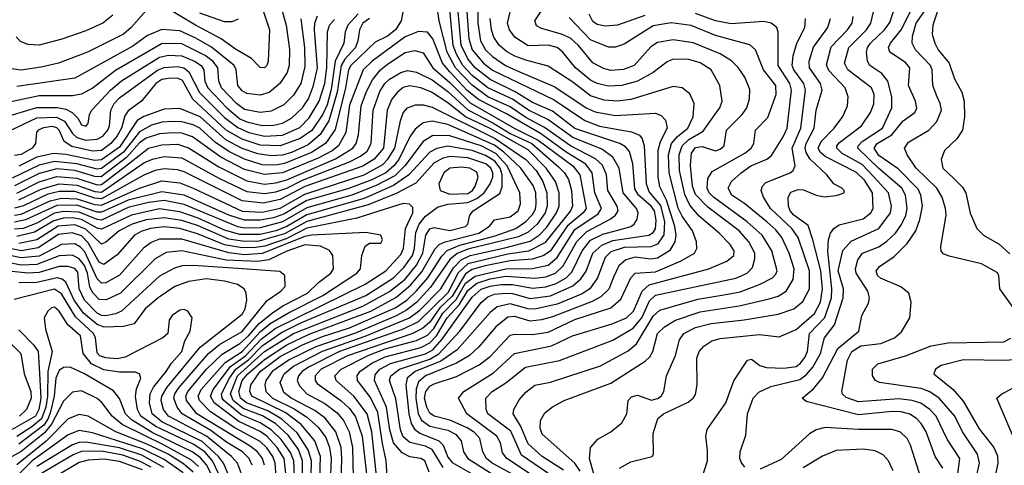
# Model space of a CAD drawing. Extents: x 997028 to 1115134, y 536408 to 618974.
# Tile 257 of 473: x 1047679 to 1052088, y 578335 to 580330. Entities that reach past the tile are written whole.
import ezdxf

# ---------------------------------------------------------------- set-up
doc = ezdxf.new("R2010")
doc.units = 0

msp = doc.modelspace()

# ---------------------------------------------------------------- linework, layer by layer
at = {"layer": '0CON10XD'}
for points in [[(1049511.5, 578305), (1049492.5, 578355), (1049475, 578365.2), (1049425, 578373.3), (1049390.6, 578390.6), (1049352.8, 578435), (1049335.9, 578494.1), (1049321.5, 578595), (1049267.2, 578715), (1049270.2, 578739.8), (1049291.3, 578765), (1049339.3, 578790.7), (1049495, 578833.6), (1049528.3, 578851.7), (1049570.8, 578899.2), (1049705, 579088.3), (1049745, 579123), (1049785, 579136.8), (1049835, 579143.8), (1049885, 579144.7), (1049975, 579127.6), (1050035, 579134.7), (1050080.8, 579149.2), (1050125.2, 579174.8), (1050150.8, 579199.2), (1050196.9, 579295), (1050235, 579342.3), (1050289.6, 579370.4), (1050372.8, 579392.8), (1050415, 579404.4), (1050430.4, 579415), (1050442.8, 579437.2), (1050448, 579465), (1050440.6, 579485), (1050380.5, 579555), (1050363.2, 579665), (1050334.7, 579714.7), (1050285, 579750.4), (1050155, 579802.7), (1050042.9, 579882.9), (1049956.6, 579925), (1049885, 579973.5), (1049775.2, 580025), (1049705, 580080.1), (1049662.3, 580125), (1049634.4, 580175), (1049620.2, 580215), (1049595, 580476)], [(1049729.2, 580465), (1049730.6, 580315), (1049742.6, 580235), (1049764.2, 580195), (1049795, 580165.5), (1049854.2, 580125), (1049903.1, 580103.1), (1050075, 580030), (1050215.5, 579935.5), (1050255, 579917), (1050345, 579900.6), (1050525, 579911.1), (1050551.1, 579901.1), (1050570.9, 579880.9), (1050577.5, 579845), (1050546.3, 579783.7), (1050536.1, 579745), (1050535.9, 579625), (1050543.2, 579583.2), (1050573.4, 579523.4), (1050611, 579405), (1050616.9, 579365), (1050612.8, 579335), (1050587.7, 579295), (1050535, 579262.5), (1050505, 579257.7), (1050435, 579266.9), (1050392.3, 579255), (1050361.8, 579228.2), (1050337.1, 579177.1)], [(1048757, 580405), (1048797, 580285), (1048790.8, 580145), (1048785, 580124.4), (1048775, 580114.6), (1048755, 580115.5), (1048716.8, 580156.8), (1048645, 580198.3)], [(1049323.9, 578285), (1049319.8, 578355), (1049302.6, 578432.6), (1049281.5, 578571.5), (1049248.9, 578638.9), (1049191.9, 578715), (1049189.3, 578735), (1049201.6, 578755), (1049255, 578791.9), (1049315, 578821.2), (1049475, 578862.3), (1049515, 578883), (1049545.3, 578914.7), (1049592.1, 578995), (1049646, 579054), (1049685, 579117.8), (1049725, 579150.2), (1049785, 579169.1), (1049855, 579181.2), (1049985, 579172.5), (1050035, 579178.3), (1050078.3, 579195), (1050112.1, 579227.9), (1050173.1, 579336.9), (1050217.9, 579382.1), (1050323.1, 579436.9), (1050346.2, 579455), (1050358.5, 579475), (1050353.7, 579495), (1050312, 579565), (1050306.1, 579636.1), (1050288.2, 579678.2), (1050257, 579707), (1050145, 579765.5), (1050028, 579848), (1049945, 579892.6), (1049875, 579939.5), (1049775, 579985.3), (1049705, 580036.4), (1049630.1, 580115), (1049592.7, 580185), (1049556.8, 580325), (1049545, 580406.7)], [(1051805, 580421.1), (1051766.8, 580305), (1051764.2, 580265), (1051775.8, 580225), (1051791.9, 580195), (1051840.2, 580135), (1051865.2, 580065.2), (1051896.8, 580005), (1051907.1, 579965), (1051909.4, 579895), (1051900.4, 579835), (1051875, 579796.7), (1051819.4, 579745), (1051805.5, 579704.5), (1051812.7, 579665), (1051859.9, 579619.9), (1051899.8, 579579.8), (1051914.7, 579555), (1051934.4, 579464.4), (1051965, 579394.5), (1051995, 579365.4), (1052064.8, 579324.8), (1052111.9, 579281.9)], [(1048645, 580198.3), (1048580, 580245), (1048465.1, 580305.1), (1048325, 580389.7), (1048295, 580395.4), (1048245, 580371.5), (1048177.9, 580295), (1048142.8, 580265), (1047982.5, 580185), (1047852.9, 580135), (1047775, 580116.9), (1047685, 580104), (1047612.9, 580115)], [(1049400.4, 580395), (1049387.2, 580325), (1049361.5, 580285), (1049325, 580256.7), (1049270.3, 580229.7), (1049160.8, 580125), (1049151.2, 580105), (1049137.6, 580025), (1049091.2, 579838.8), (1049047.8, 579775), (1048984.8, 579735.2), (1048865, 579686.1), (1048825, 579679.3), (1048765, 579680.8), (1048685, 579705.5), (1048615, 579739.8), (1048555, 579780.7), (1048485, 579844), (1048455, 579858.8), (1048405, 579872.6), (1048365, 579874.9), (1048315, 579870.6), (1048268.2, 579858.2), (1048215, 579828.3), (1048142.9, 579737.1), (1048045, 579663.8), (1048025, 579660.5), (1047935, 579685.1), (1047835, 579694.8), (1047765, 579678.6), (1047645, 579620.2)], [(1049194.1, 580355.9), (1049148.2, 580305), (1049136.2, 580275), (1049129.5, 580225), (1049091.1, 580145), (1049072.7, 580017.3), (1049055, 579948.4), (1049036.6, 579906.6), (1048986, 579834), (1048935, 579797.7), (1048845, 579764.7), (1048755, 579768.6), (1048675, 579794.9), (1048603.6, 579835), (1048454.5, 579974.5), (1048407.6, 580057.6), (1048385, 580067.8), (1048345, 580067.2), (1048315, 580061.5), (1048287.8, 580045), (1048224.2, 579965.8), (1048165, 579922.6), (1048149.7, 579900.3), (1048133.7, 579845), (1048115, 579810.4), (1048086.2, 579775), (1048045, 579744.5), (1048005, 579741.8), (1047911.6, 579761.6), (1047878, 579785), (1047855.5, 579835), (1047845, 579845.8), (1047825, 579851.3), (1047784.4, 579845.6), (1047760.8, 579835), (1047753.5, 579825), (1047750, 579775), (1047734.3, 579755), (1047685, 579726), (1047655, 579721.3)], [(1048849.6, 580385), (1048871.6, 580305), (1048886.6, 580196.6), (1048885.9, 580125), (1048876.2, 580093.8), (1048843.5, 580045), (1048795, 580004.7), (1048755, 579992.4), (1048695, 580000.2), (1048675, 580011.6), (1048655.7, 580035), (1048647.8, 580105), (1048638.4, 580125), (1048537.7, 580207.7), (1048467.3, 580247.3), (1048395, 580280), (1048315, 580285.6), (1048251.3, 580258.7), (1048185, 580211.5), (1047925, 580067.7), (1047665, 580030.5)], [(1048657.1, 580332.9), (1048628.9, 580321.1), (1048595, 580320.6), (1048485, 580359.8)], [(1050215, 579203.5), (1050244.6, 579285), (1050285, 579321.2), (1050335, 579340.9), (1050495, 579365.8), (1050515, 579377), (1050525.6, 579394.4), (1050528.2, 579431.8), (1050520.9, 579475), (1050506.6, 579495), (1050449.1, 579545), (1050433.2, 579573.2), (1050424.8, 579685), (1050409.7, 579739.7), (1050391.3, 579761.3), (1050365.4, 579775), (1050165, 579843.6), (1050065, 579919.9), (1049975, 579959.9), (1049897.1, 580007.1), (1049785, 580062.6), (1049717.6, 580115), (1049684.8, 580154.8), (1049655.5, 580215.5), (1049641.6, 580365)], [(1050087.1, 578215), (1049859.3, 578365), (1049841, 578391), (1049831.9, 578435), (1049815.7, 578465), (1049680.8, 578565), (1049643.2, 578635), (1049666.9, 578665), (1049800.8, 578749.2), (1049894.6, 578835.4), (1050060.3, 578869.7), (1050154.6, 578914.6), (1050331.9, 578968.1), (1050395.3, 578995), (1050426.6, 579025), (1050465.3, 579114.7), (1050497.6, 579142.4), (1050765, 579215.2), (1050845, 579248.8), (1050876.4, 579273.6), (1050877.6, 579295), (1050858.7, 579325), (1050810.3, 579375), (1050721, 579451), (1050679.3, 579499.3), (1050657.6, 579547.6), (1050633.7, 579655), (1050632, 579725), (1050644.3, 579765), (1050675, 579793.5), (1050739.3, 579830.7), (1050792.6, 579907.4), (1050813.4, 579935), (1050824, 579965), (1050813.3, 580035), (1050775.4, 580105), (1050725, 580136.9), (1050675, 580152), (1050605, 580153.5), (1050578.2, 580141.8), (1050515.7, 580094.3), (1050445, 580054.1), (1050375, 580035.5), (1050315, 580032.5), (1050264.6, 580044.6), (1050235, 580058.7), (1050167.5, 580115), (1050111.2, 580185), (1050085, 580204.8), (1050045, 580215.5), (1049955, 580212.9), (1049895, 580251.4), (1049871.4, 580285), (1049863.1, 580315), (1049874.2, 580365)], [(1049681.5, 580365), (1049689.9, 580245), (1049705.2, 580195.2), (1049755, 580136.1), (1049795, 580104.4), (1050071.1, 579971.1), (1050208.6, 579878.6), (1050275, 579853.2), (1050418.7, 579828.6), (1050453.2, 579813.2), (1050465.9, 579795.9), (1050475.5, 579765.5), (1050484.1, 579595), (1050497.3, 579557.3)], [(1050123.9, 578243.9), (1049925, 578381), (1049877.9, 578487.9), (1049774.8, 578565), (1049767.4, 578585), (1049765.9, 578635), (1049794, 578665), (1049855, 578703.8), (1049943.8, 578775), (1050095.2, 578804.8), (1050335.1, 578894.9), (1050425, 578949), (1050464.2, 578995.8), (1050499.4, 579070.6), (1050525, 579097.2), (1050885, 579172.5), (1050936.1, 579195), (1050959.3, 579220.7), (1050971, 579259), (1050971, 579285), (1050943.6, 579335), (1050899.6, 579385), (1050760.1, 579490.1), (1050705, 579547.5), (1050691.8, 579585), (1050682.5, 579677.5), (1050687.3, 579732.7), (1050705, 579757.4), (1050735, 579761.9), (1050795, 579742.9), (1050815, 579749.7), (1050832.5, 579765), (1050843.2, 579835), (1050913.6, 579905), (1050935.2, 579935), (1050946.8, 579975), (1050947.9, 580017.9), (1050925, 580072.7), (1050895.9, 580115.9), (1050866.1, 580146.1), (1050815, 580176.9), (1050695, 580226.3), (1050605, 580239.3), (1050535, 580227.7), (1050505, 580209.2), (1050430.4, 580125), (1050382.9, 580107.1), (1050325, 580103), (1050292.2, 580112.2), (1050245, 580136.4), (1050181.2, 580215), (1050145, 580247), (1050105, 580264.8), (1050015, 580290.3), (1049993.3, 580303.2), (1049985.4, 580325), (1050031.4, 580395)], [(1050188.9, 578308.9), (1050165, 578344.8), (1050017.7, 578475), (1050008.9, 578501.1), (1050010.8, 578535), (1050029.7, 578570.3), (1050065, 578597.3), (1050117.1, 578625), (1050325, 578702.4), (1050479, 578801), (1050499.7, 578820.3), (1050514.2, 578845), (1050535, 578925.4), (1050565.7, 578954.3), (1050615.6, 578984.4), (1050725, 579022.1), (1050900.9, 579049.1), (1051035, 579079.8), (1051075, 579092.6), (1051110.7, 579115), (1051142.6, 579167.4), (1051146.6, 579215), (1051123.8, 579285), (1051091.9, 579355), (1051065, 579389.4), (1051024.7, 579424.7), (1050926.2, 579506.2), (1050867.9, 579545), (1050850.8, 579575), (1050866.1, 579605), (1050909.3, 579645), (1050951.8, 579675), (1051024.2, 579705.8), (1051045, 579721.8), (1051097.7, 579805), (1051115.5, 579845), (1051133.9, 580015), (1051126.4, 580045), (1051074.8, 580125), (1051074.6, 580274.6), (1051068.5, 580295), (1051044.1, 580314.1), (1051011.3, 580321.3), (1050865, 580311.7), (1050795, 580325.5), (1050705, 580357.4)], [(1050478.3, 580348.3), (1050355, 580304.8), (1050300.4, 580300.4), (1050265, 580308.7), (1050245, 580321.5), (1050228.8, 580355)], [(1050908.8, 578348.8), (1050902.7, 578365), (1050904.6, 578395), (1050930.2, 578469.8), (1050936.9, 578565), (1050962.2, 578635), (1050988.1, 578661.9), (1051041.7, 578688.3), (1051171.3, 578718.7), (1051199.9, 578740.1), (1051229.7, 578775), (1051263.9, 578835), (1051282.1, 578905), (1051326.6, 578963.4), (1051366.5, 579085), (1051367.5, 579125), (1051343.5, 579205), (1051365, 579296.2), (1051401.2, 579338.8), (1051525, 579394.8), (1051578, 579465), (1051582.9, 579495), (1051568.8, 579555), (1051504, 579626), (1051451.7, 579681.7), (1051361.1, 579731.1), (1051337.6, 579755), (1051337.6, 579765), (1051349.6, 579780.4), (1051448.1, 579855), (1051488.7, 579915), (1051502.8, 579952.8), (1051504.1, 579995), (1051492.7, 580025), (1051387.1, 580105), (1051371.6, 580135), (1051391.2, 580205), (1051470, 580285), (1051490.4, 580315), (1051501.1, 580365)], [(1051812.4, 578322.4), (1051778.6, 578375), (1051736.9, 578485), (1051715, 578522.5), (1051694, 578545), (1051664.3, 578564.3), (1051626, 578575), (1051585, 578576.2), (1051435, 578561.2), (1051200.8, 578620.8), (1051182.5, 578635), (1051232.6, 578677.4), (1051272.7, 578727.3), (1051342.1, 578857.9), (1051436.4, 578935), (1051449.4, 579005), (1051478.9, 579061.1), (1051483.8, 579085), (1051476.6, 579115), (1051424.2, 579195), (1051421.7, 579215), (1051431.2, 579255), (1051451.8, 579285), (1051525, 579312.8), (1051561.7, 579338.3), (1051599.6, 579375), (1051627.3, 579412.7), (1051646.6, 579453.4), (1051653, 579485), (1051644.8, 579545), (1051628.9, 579575), (1051525, 579663.1), (1051432.3, 579755), (1051433, 579765), (1051451.5, 579785), (1051541.5, 579845), (1051583.4, 579935), (1051583.5, 579985), (1051566.4, 580055), (1051538.9, 580088.9), (1051484.6, 580125), (1051475.3, 580145), (1051470.7, 580185), (1051475.2, 580205), (1051488.5, 580225), (1051550.6, 580285), (1051575, 580316.9), (1051597.5, 580385)], [(1051878.5, 578285), (1051889, 578365), (1051832.2, 578452.2), (1051782.6, 578555), (1051753.8, 578585), (1051713.6, 578613.6), (1051675.1, 578625.1), (1051615, 578632), (1051435, 578619.4), (1051378.9, 578638.9), (1051363, 578653), (1051359.6, 578665), (1051386, 578805), (1051405.2, 578845), (1051445, 578870.3), (1051535, 578880.6), (1051596.2, 578905), (1051627.7, 578932.3), (1051664.4, 578995), (1051670, 579065), (1051659.4, 579105), (1051623.5, 579133.5), (1051533.2, 579173.2), (1051519.7, 579185), (1051514.2, 579205), (1051529.3, 579225), (1051595, 579269.1), (1051651.8, 579328.2), (1051691.7, 579385), (1051709.8, 579435), (1051720.8, 579495), (1051714.4, 579545), (1051702, 579572), (1051612.6, 579662.6), (1051525, 579722.3), (1051504.1, 579755), (1051517.6, 579775), (1051584.4, 579815), (1051635, 579876.5), (1051686.5, 579915), (1051696, 579934), (1051690, 579965), (1051657.8, 580035), (1051664.2, 580115), (1051645, 580138.9), (1051575.3, 580185), (1051568.8, 580205), (1051577.6, 580225), (1051625.5, 580284.5), (1051677, 580385)], [(1052138.4, 579025), (1052068.2, 579125), (1052063.3, 579185), (1052055, 579197.8), (1051985, 579237.3), (1051840.7, 579270.7), (1051815, 579281.2), (1051804.2, 579294.2), (1051802.9, 579315), (1051827.1, 579455), (1051824.7, 579485), (1051809.8, 579535), (1051785.8, 579575.8), (1051692.4, 579665), (1051653.2, 579725), (1051640.7, 579755), (1051658.7, 579781.4), (1051749.2, 579835), (1051785.2, 579874.8), (1051806.2, 579925), (1051800.5, 579955), (1051786.2, 579985), (1051767, 580035), (1051763.9, 580105), (1051757, 580125), (1051689.2, 580195), (1051674.8, 580225), (1051676.6, 580256.6), (1051693.3, 580315), (1051735.3, 580374.7)], [(1047585, 579886.4), (1047755, 579937.4), (1047847.3, 579937.3), (1047885, 579929.3), (1047914, 579915), (1047939.6, 579889.6), (1047955, 579859.4), (1047975, 579852.9), (1047985.5, 579865), (1047990.9, 579905), (1048001.2, 579925), (1048085, 580015.2), (1048133.8, 580056.2), (1048305, 580162.4), (1048345, 580171.5), (1048405, 580168.9), (1048461.6, 580145), (1048490.6, 580125), (1048502.5, 580105), (1048507.6, 580055), (1048520.3, 580025), (1048606.1, 579935), (1048665, 579886.8), (1048695, 579873.2), (1048765, 579855.7), (1048815, 579857.3), (1048855, 579866.6), (1048895, 579889.6), (1048945, 579935.2), (1048971.1, 579975), (1048994.9, 580035), (1049011.4, 580115), (1048998.4, 580285), (1049000.8, 580315), (1049012.7, 580347.3)], [(1047629.5, 579830.5), (1047755, 579890.2), (1047843.7, 579893.7), (1047879.1, 579875), (1047915, 579819.8), (1047935, 579802.8), (1047975, 579790.9), (1048025, 579794.5), (1048051, 579809), (1048073.3, 579835), (1048080.6, 579855), (1048087, 579925), (1048102.1, 579955), (1048125, 579980.2), (1048295, 580104.1), (1048325, 580116.4), (1048385, 580120.8), (1048413.9, 580113.9), (1048436.6, 580096.6), (1048484, 580004), (1048595, 579891.5), (1048655, 579846.9), (1048705, 579824.7), (1048775, 579807.9), (1048855, 579812.6), (1048932.8, 579847.2), (1048975, 579890.8), (1049019.7, 579965), (1049045, 580043.6), (1049054, 580115), (1049057.5, 580275), (1049065.7, 580305), (1049088.6, 580331.4)], [(1048095, 580349.6), (1048050.5, 580315), (1047975, 580280.8), (1047867.8, 580242.2), (1047765.4, 580215.4), (1047715, 580218.5), (1047681.8, 580231.8), (1047663.1, 580253.1)], [(1049245, 580335.5), (1049215, 580313.8), (1049199.5, 580285), (1049192.9, 580235), (1049182.2, 580205), (1049135, 580154), (1049117.9, 580125), (1049100.3, 580005), (1049063, 579877), (1049024.2, 579815.8), (1048969.9, 579769.9), (1048895, 579735.3), (1048855, 579723.7), (1048805, 579720.3), (1048745, 579728.9), (1048675, 579753.6), (1048602.3, 579792.3), (1048487.4, 579895), (1048395, 579932.5), (1048325, 579929.3), (1048235, 579897.3), (1048205, 579879), (1048125, 579758.9), (1048045, 579702.7), (1048015, 579700), (1047885, 579727.1), (1047829.5, 579730.5), (1047755, 579713.9), (1047675, 579673.5)], [(1048936.7, 580333.3), (1048954.2, 580205), (1048955, 580120), (1048936.7, 580045), (1048905, 579992.4), (1048861.6, 579948.4), (1048805, 579920.2), (1048755, 579913.9), (1048685, 579928.2), (1048649.3, 579955), (1048582.5, 580025), (1048570.5, 580055), (1048566.2, 580115), (1048545, 580142.2), (1048509.6, 580169.6)], [(1049945, 578262.6), (1049794.9, 578344.9), (1049769.2, 578365), (1049752, 578395), (1049738.4, 578455), (1049715, 578482.2), (1049682.8, 578502.8), (1049605, 578537.3), (1049535, 578554.8), (1049515, 578568.6), (1049501.2, 578595), (1049491.6, 578635), (1049497.8, 578665), (1049515, 578689), (1049535, 578700.5), (1049635, 578732.6), (1049735.8, 578784.2), (1049785, 578821.7), (1049875, 578917), (1049895, 578922), (1049975, 578920.5), (1050045, 578931.4), (1050165, 578987.3), (1050325, 579040.2), (1050371.1, 579078.9), (1050415, 579173.6), (1050435, 579194.7), (1050525, 579201.9), (1050640.1, 579249.9), (1050700, 579285), (1050710, 579305), (1050709.7, 579335), (1050691.1, 579385), (1050645, 579449.8), (1050626.9, 579486.9), (1050586.4, 579645), (1050583.4, 579725), (1050597.1, 579775), (1050623.4, 579806.6), (1050670.5, 579845), (1050694.2, 579895), (1050699.3, 579955), (1050678.7, 579998.7), (1050645, 580024.5), (1050605, 580031.1), (1050415, 579972.8), (1050355, 579964.8), (1050295, 579970.3), (1050235, 579988.8), (1050155, 580049.8), (1050045, 580121.3), (1049945, 580149.4), (1049895, 580167.2), (1049858.3, 580188.3), (1049826.2, 580216.2), (1049801.8, 580251.8), (1049791, 580285), (1049785.5, 580335)], [(1050113, 578313), (1050018.1, 578375), (1049955, 578431), (1049921.6, 578511.6), (1049888.2, 578565), (1049891.3, 578585), (1049915, 578628.5), (1049945, 578663.1), (1049985, 578693.2), (1050055, 578707.7), (1050279.4, 578780.6), (1050402.9, 578847.1), (1050440.6, 578879.4), (1050515, 579003), (1050545, 579029.6), (1050715, 579078.3), (1050832.2, 579097.8), (1050905, 579112.3), (1050994.6, 579145.4), (1051049.3, 579175), (1051065, 579190), (1051070.8, 579205), (1051047, 579295), (1051003, 579365), (1050935.6, 579425.6), (1050785.2, 579535), (1050765.6, 579555), (1050756.8, 579575), (1050760.3, 579619.7), (1050779.6, 579650.4), (1050925, 579731.7), (1050954.7, 579755), (1050965.3, 579775), (1050973.8, 579835), (1051028.1, 579891.9), (1051065.7, 579995), (1051063.7, 580035), (1051008.5, 580105), (1050973.2, 580195), (1050947.5, 580217.5), (1050892.9, 580232.9), (1050795, 580259), (1050685, 580304.2), (1050595, 580316.6), (1050515, 580302.4), (1050385, 580220.5), (1050345, 580207.3), (1050315, 580207.6), (1050235, 580239.6), (1050139.2, 580339.2)], [(1050365, 578322.9), (1050415, 578350.4), (1050510, 578375), (1050516.2, 578385), (1050515, 578477.5), (1050536.5, 578545), (1050561.5, 578565), (1050671.7, 578618.3), (1050693.8, 578635), (1050705, 578652.5), (1050711.5, 578695), (1050711.2, 578815), (1050720.7, 578845), (1050741.6, 578868.4), (1050778.3, 578891.7), (1050815, 578903.2), (1050991.3, 578921.3), (1051079.7, 578910.3), (1051155, 578943.1), (1051237.3, 579015), (1051263.8, 579065), (1051273, 579125), (1051265.9, 579205), (1051229.5, 579345), (1051209.3, 579409.3), (1051145.7, 579455), (1051128.3, 579475), (1051120.4, 579495), (1051119.6, 579535), (1051131.7, 579558.3), (1051165, 579570.3), (1051188.3, 579568.2), (1051245, 579544.6), (1051282.4, 579537.6), (1051335, 579543.3), (1051370, 579555), (1051370, 579565), (1051360, 579575), (1051324.6, 579594.6), (1051292.7, 579635), (1051217.2, 579707.2), (1051200.4, 579735), (1051196.2, 579755), (1051200.7, 579775), (1051236.8, 579845), (1051245.7, 579925), (1051271.4, 580015), (1051263.9, 580045), (1051215.2, 580115), (1051213.9, 580145), (1051232.7, 580207.3), (1051297.9, 580295), (1051309.2, 580335)], [(1050735.6, 578285), (1050757.9, 578355), (1050758.9, 578401.1), (1050750.9, 578465), (1050756.9, 578495), (1050840.4, 578615), (1050876.9, 578713.1), (1050937.5, 578805), (1050955, 578810), (1050992.5, 578782.5), (1051022.6, 578772.6), (1051099.8, 578770.2), (1051155, 578777.7), (1051175, 578792.1), (1051195, 578817.9), (1051206.3, 578845), (1051215.2, 578925), (1051283.6, 578996.4), (1051313, 579085), (1051315.8, 579125), (1051297.6, 579292.4), (1051300.6, 579345), (1051309.5, 579375), (1051324.5, 579395.5), (1051348.1, 579411.9), (1051455, 579437.8), (1051489.2, 579465), (1051500.5, 579485), (1051496.9, 579555), (1051461.5, 579611.5), (1051425, 579646.4), (1051285, 579716.8), (1051264.1, 579735), (1051254.5, 579755), (1051266.7, 579785), (1051325.8, 579845), (1051364.1, 579895.9), (1051384.7, 579945), (1051388.1, 579985), (1051375.3, 580025), (1051302.4, 580102.4), (1051291.9, 580128.1), (1051312.2, 580207.8), (1051385.6, 580285), (1051406.1, 580315), (1051410.2, 580345)], [(1050923.1, 578986.9), (1051075, 579012), (1051145, 579035.2), (1051185, 579068), (1051214.8, 579125), (1051215.5, 579205), (1051164.1, 579355), (1051136.7, 579395), (1051039.8, 579485), (1051008.9, 579535), (1050998.2, 579565), (1051005.3, 579585), (1051019.6, 579600.4), (1051129.1, 579645), (1051142.3, 579655), (1051151.6, 579675), (1051137.7, 579755), (1051177, 579845), (1051196.8, 580015), (1051190.3, 580045), (1051145.5, 580105), (1051137.6, 580125), (1051141.8, 580168.2), (1051158.1, 580225), (1051195, 580295.7), (1051197.9, 580335)], [(1049278.3, 578275), (1049254.7, 578485), (1049235.1, 578565), (1049174.3, 578644.3), (1049095.3, 578715), (1049090, 578735), (1049117.6, 578765), (1049242.1, 578827.9), (1049315, 578856), (1049455.9, 578894.1), (1049505, 578918), (1049532.4, 578947.6), (1049574, 579016), (1049632.4, 579077.6), (1049675, 579149.7), (1049717.9, 579182.1), (1049855.1, 579215.1), (1049975, 579215.7), (1050045, 579231.2), (1050085, 579265.2), (1050165, 579390.4), (1050268.6, 579461.4), (1050284.5, 579485), (1050254.6, 579555), (1050241.5, 579645), (1050213, 579683), (1050125, 579736.9), (1050010.1, 579820.1), (1049858.2, 579908.2), (1049732.4, 579972.4), (1049683, 580013), (1049605, 580096.1), (1049572, 580135), (1049528.8, 580245), (1049505, 580274.2), (1049465, 580277.1), (1049405, 580252.9), (1049257.3, 580145), (1049216.3, 580105), (1049155, 579947.1), (1049138.9, 579825), (1049106.2, 579765), (1049077.2, 579742.8), (1049015, 579710.2), (1048855, 579644.5), (1048775, 579637), (1048685, 579659.9), (1048578.7, 579715), (1048452.2, 579805)], [(1048509.6, 580169.6), (1048405, 580221.5), (1048316.4, 580223.6), (1048107.1, 580102.9), (1048007.6, 580025), (1047955, 579995.9), (1047915, 579989), (1047765, 579989.6), (1047604.8, 579954.8)], [(1047665, 579553.8), (1047765, 579604.2), (1047845, 579628.1), (1047935, 579620.9), (1048025, 579590.5), (1048045, 579591.6), (1048145, 579669), (1048255, 579754.6), (1048315, 579770.3), (1048385, 579772.4), (1048435, 579756), (1048570.8, 579670.8), (1048695, 579608.5), (1048775, 579594.2), (1048825, 579599.5), (1048875, 579613.6), (1049092.9, 579707.1), (1049170, 579755), (1049184.8, 579775), (1049195.9, 579814.1), (1049207.4, 579945), (1049231.2, 580008.8), (1049259.1, 580060.9), (1049294.7, 580105.3), (1049325, 580130.5), (1049405, 580182.7), (1049447.8, 580192.2), (1049485, 580181.5), (1049529.2, 580115), (1049605, 580049.2), (1049695, 579958.2), (1049892.8, 579845), (1050000.6, 579790.6), (1050155.2, 579675), (1050187.4, 579635), (1050215.8, 579485), (1050201.7, 579465), (1050130, 579405), (1050055, 579295.2), (1050025, 579274.1), (1049975, 579257.3), (1049875, 579250.2), (1049762.4, 579227.6), (1049705, 579211.3), (1049675, 579192), (1049615, 579092.5), (1049560.4, 579039.6), (1049515, 578976.2), (1049482.7, 578947.3), (1049435, 578924), (1049147, 578825), (1049029, 578765), (1049002.1, 578735), (1049001.5, 578715), (1049011.2, 578701.2), (1049116, 578625), (1049155, 578588.7), (1049182.5, 578552.5), (1049212.2, 578465), (1049242.2, 578205)], [(1047675, 579523.4), (1047775, 579571.5), (1047855, 579594.7), (1047935, 579589.1), (1048015, 579560.5), (1048045, 579558), (1048235, 579689), (1048273.8, 579706.2), (1048325, 579718.2), (1048405, 579711.8), (1048570, 579620), (1048695, 579560.4), (1048775, 579551.4), (1048825, 579559.2), (1048875, 579576.1), (1048945, 579611), (1049156, 579694), (1049205, 579719), (1049235, 579742), (1049253, 579775), (1049261.1, 579925), (1049291.4, 580008.6), (1049314.1, 580045), (1049335, 580063.7), (1049385, 580094.2), (1049415, 580102.2), (1049455, 580095.5), (1049525, 580061.4), (1049595, 580009), (1049685, 579925.7), (1049797.9, 579867.9), (1049875, 579819.9), (1049971.1, 579775), (1050090.6, 579670.6), (1050118.4, 579645), (1050136.1, 579615), (1050149.9, 579565), (1050153.7, 579495), (1050145.1, 579475), (1050029.7, 579330.3), (1049956.7, 579293.3), (1049865, 579280.8), (1049685, 579236.7), (1049642.7, 579197.3), (1049595, 579107.3), (1049462.5, 578977.5), (1049395, 578944.6), (1049110.4, 578845), (1048971.5, 578775), (1048942.7, 578755), (1048926.7, 578735), (1048921.7, 578715), (1048931, 578691), (1048964.7, 578655), (1049045, 578611.5), (1049099.6, 578569.6), (1049128.8, 578535), (1049154.3, 578484.3), (1049169, 578415), (1049173.9, 578215)], [(1049116.4, 578205), (1049121.7, 578365), (1049117.8, 578415), (1049094.7, 578484.7), (1049046.2, 578546.2), (1049000.6, 578580.6), (1048894.3, 578635), (1048861.1, 578661.1), (1048845.5, 578705), (1048862.8, 578745), (1048905, 578778.2), (1049034.7, 578845.3), (1049225, 578913), (1049423.8, 578995), (1049470.4, 579029.6), (1049564.6, 579125), (1049621.1, 579218.9), (1049655.9, 579255), (1049695.3, 579274.7), (1049851.2, 579308.8), (1049965, 579338.4), (1050004.9, 579365.1), (1050039.1, 579400.9), (1050083, 579465), (1050094.9, 579495), (1050094.3, 579555), (1050077.3, 579605), (1050036, 579665), (1049955, 579746.7), (1049785, 579842.7), (1049675.4, 579895.4), (1049595, 579957.9), (1049522.5, 580005), (1049475, 580025.5), (1049425, 580034.4), (1049395, 580026.1), (1049370.2, 580005), (1049345, 579973.9), (1049323.5, 579925), (1049307.1, 579755), (1049265.2, 579705), (1049215.7, 579674.3), (1048955, 579582.5), (1048845, 579525.3), (1048768.6, 579508.6), (1048675, 579518.3), (1048415, 579649.4), (1048385, 579658), (1048325, 579662.2), (1048285, 579654.3), (1048235, 579634.3), (1048045, 579528.4), (1048015, 579530.9), (1047925, 579560.1), (1047855, 579561.5), (1047805, 579548.3), (1047695, 579497.3), (1047655, 579486.9)], [(1047655, 579454.9), (1047685, 579460), (1047815, 579519.4), (1047865, 579531.6), (1047935, 579528.7), (1048015, 579502.3), (1048045, 579499.3), (1048215, 579575.8), (1048315, 579608), (1048395, 579599.7), (1048455.6, 579575.6), (1048675, 579472.2), (1048765, 579467.9), (1048845, 579486.4), (1048955, 579549.4), (1049221.2, 579635), (1049305, 579681.8), (1049327.7, 579705), (1049357.7, 579755), (1049383.2, 579876.8), (1049396.4, 579913.6), (1049415, 579935.9), (1049450.5, 579949.5), (1049485, 579949.4), (1049525, 579939), (1049807.9, 579797.9), (1049945, 579704.3), (1049990.5, 579655), (1050021.8, 579605), (1050039.4, 579555), (1050040.1, 579495), (1050031.1, 579465), (1049995.7, 579415), (1049955, 579378.3), (1049911.9, 579358.1), (1049685, 579302), (1049637.3, 579282.7), (1049604.3, 579255.7), (1049518.1, 579131.9), (1049455, 579064.6), (1049411.1, 579028.9), (1049365, 579003.5), (1049182.8, 578927.2), (1049005, 578865.8), (1048885, 578806.7), (1048808.5, 578755), (1048780.8, 578715), (1048776.5, 578695), (1048781, 578665), (1048811.3, 578635), (1048907.9, 578587.9), (1048962.4, 578552.4), (1049015.1, 578505.1), (1049048.8, 578458.8), (1049065.6, 578415), (1049073.7, 578365), (1049064.2, 578145)], [(1049023, 578275), (1049026.2, 578375), (1048999.6, 578445), (1048938.4, 578518.4), (1048870.4, 578570.4), (1048718.7, 578645), (1048709.5, 578665), (1048714, 578695), (1048755.1, 578755), (1048845, 578821.7), (1048945, 578874.4), (1049035, 578911.2), (1049155, 578949.8), (1049359.5, 579040.5), (1049412.2, 579075), (1049455, 579116.2), (1049505.8, 579175), (1049568.4, 579271.6), (1049592.8, 579297.2), (1049649.3, 579320.7), (1049808.2, 579361.8), (1049899.6, 579395), (1049945, 579426.8), (1049975, 579457.9), (1049988.1, 579481.9), (1049991.7, 579505), (1049990, 579555), (1049977.6, 579587.6), (1049922.9, 579665), (1049846.9, 579736.9), (1049805, 579768.1), (1049595, 579860.5), (1049525, 579876.1), (1049485, 579867.8), (1049450.1, 579839.9), (1049426.2, 579805), (1049375.8, 579704.2), (1049353.8, 579675), (1049318.1, 579645), (1049255, 579613.1), (1049147.7, 579572.3), (1048965, 579520.1), (1048911.3, 579488.7), (1048865, 579460.9), (1048815, 579443), (1048755, 579432), (1048685, 579432.2), (1048614.8, 579455), (1048415.2, 579544.8), (1048315, 579559.1), (1048165, 579521.6), (1048045, 579468.1), (1048025, 579469), (1047935, 579499.3), (1047845, 579497.9), (1047705, 579433.4), (1047655, 579423.2)], [(1048452.2, 579805), (1048405, 579821.9), (1048365, 579824.1), (1048305, 579818.4), (1048245, 579799.6), (1048215, 579778.1), (1048156.5, 579713.5), (1048043.4, 579626.6), (1048015, 579627.3), (1047925, 579654.8), (1047845, 579662.1), (1047765, 579641), (1047655, 579586.4)], [(1048983.4, 578286.6), (1048985.7, 578355), (1048970.9, 578405), (1048920.8, 578480.8), (1048852.3, 578542.3), (1048789, 578579), (1048693.8, 578615), (1048666.7, 578635), (1048659.5, 578665), (1048674.7, 578715), (1048699.6, 578745), (1048775, 578809.3), (1048874.8, 578874.8), (1048975, 578922), (1049251.6, 579025), (1049363.4, 579086.6), (1049429, 579141), (1049479.4, 579200.6), (1049537.6, 579302.4), (1049556.8, 579323.2), (1049584.4, 579335.6), (1049734.8, 579375), (1049782.4, 579405), (1049805.4, 579434.6), (1049875, 579446.9), (1049910.9, 579475), (1049920.5, 579505), (1049918.4, 579555), (1049861.4, 579675), (1049810.2, 579730.2), (1049745.1, 579764.9), (1049605, 579810.7), (1049529.1, 579810.9), (1049484.8, 579785), (1049403.1, 579675), (1049358.4, 579631.6), (1049275, 579587.5), (1049165.6, 579544.4), (1048965, 579487.2), (1048855, 579424.6), (1048755, 579398.4), (1048685, 579397.2), (1048655, 579403.2), (1048415, 579503), (1048325, 579520.3), (1048255, 579511.6), (1048165, 579488.5), (1048045, 579433.1), (1048025, 579434.9), (1047945, 579467.7), (1047875, 579471.5), (1047835, 579463.3), (1047755, 579418.9), (1047694.2, 579395.8), (1047655, 579391.8)], [(1049828, 579552), (1049838.6, 579581.4), (1049838.9, 579635), (1049829.5, 579665), (1049806.3, 579696.3), (1049765, 579722.2), (1049705, 579744.4), (1049595, 579764.4), (1049546.6, 579753.4), (1049515, 579737.5), (1049421.4, 579635), (1049352.1, 579587.9), (1049220.4, 579529.6), (1048965, 579456.3), (1048875, 579403.8), (1048825, 579384.2), (1048755, 579368.2), (1048665, 579368.2), (1048595, 579387.2), (1048478.3, 579441.7), (1048395, 579469.4), (1048305, 579482.8), (1048179.4, 579455), (1048045, 579392.9), (1048025, 579397.4), (1047954.9, 579435.1), (1047915, 579442.2), (1047875, 579441.3), (1047830.7, 579429.3), (1047745, 579378.2), (1047665, 579359.8)], [(1048908.5, 578285), (1048905.8, 578355), (1048891.8, 578391.8), (1048850, 578450), (1048804.2, 578494.2), (1048755, 578525.1), (1048671, 578561), (1048592, 578625), (1048584.6, 578635), (1048582.6, 578655), (1048618, 578725), (1048646.8, 578765), (1048705, 578808.9), (1048765, 578869.5), (1048850.3, 578929.7), (1048937.3, 578972.7), (1049228, 579095), (1049351.9, 579175), (1049399.1, 579220.9), (1049436.9, 579275), (1049446.4, 579305), (1049452.9, 579377.1), (1049466.9, 579415), (1049495, 579450.9), (1049549.3, 579490.7), (1049595.7, 579504.3), (1049685, 579512.3), (1049725, 579529.8), (1049758.2, 579555), (1049785.4, 579595), (1049796.5, 579625), (1049796.7, 579645), (1049787.9, 579665), (1049766.5, 579685), (1049685, 579712.1), (1049605, 579718.1), (1049575, 579710.3), (1049535, 579688.6), (1049452, 579598), (1049365, 579551.5), (1049239.3, 579500.7), (1048965, 579426.7), (1048865, 579371.6), (1048749, 579339), (1048685, 579336.6), (1048615, 579347.9), (1048475, 579409.1), (1048405, 579430.3), (1048325, 579443.5), (1048245, 579434.1), (1048182.6, 579415), (1048124.3, 579385), (1048065, 579333.8), (1048045, 579324.8), (1047975, 579391.9), (1047925, 579410.9), (1047850.2, 579405), (1047755, 579344.7), (1047675, 579327.8)], [(1049605, 579549.6), (1049685, 579551.8), (1049705.5, 579565), (1049718.3, 579585), (1049732, 579625), (1049725, 579646.8), (1049693.5, 579665), (1049655, 579670.2), (1049605, 579665.2), (1049577.3, 579645), (1049555.9, 579595), (1049560.8, 579565), (1049605, 579549.6)], [(1048945.1, 578294.9), (1048944.7, 578355), (1048926.4, 578406.4), (1048880.4, 578470.4), (1048825, 578520.3), (1048766.4, 578556.4), (1048679.6, 578589.6), (1048634.6, 578624.6), (1048622.2, 578655), (1048654.3, 578735), (1048775.4, 578844.6), (1048905, 578924.7), (1049215, 579047.3), (1049335, 579112.8), (1049405, 579168.8), (1049455, 579230.7), (1049483.6, 579285), (1049497.9, 579365), (1049515, 579393.2), (1049535, 579399.8), (1049605, 579386.3), (1049675, 579403.9), (1049685.3, 579415), (1049694, 579455), (1049708.8, 579475), (1049828, 579552)], [(1050497.3, 579557.3), (1050547.4, 579497.4), (1050565.5, 579424.5), (1050563.3, 579366.7), (1050535, 579324.8), (1050505, 579313.5), (1050385, 579310.1), (1050325, 579290.8), (1050300.2, 579265), (1050265.9, 579175), (1050231.6, 579125), (1050196.8, 579103.2), (1050085, 579057), (1049985, 579033.9), (1049955, 579035.6), (1049875, 579058.6), (1049816.1, 579043.9), (1049785, 579019.8), (1049637.3, 578852.7), (1049565, 578801.2), (1049449.4, 578755), (1049414.1, 578725), (1049407.9, 578695), (1049420.8, 578565), (1049431.8, 578521.8), (1049446.4, 578496.4), (1049469.6, 578479.6), (1049555.3, 578445.3), (1049574.1, 578425), (1049595, 578371.2), (1049615, 578348.2), (1049917.6, 578175)], [(1049286.6, 579473.4), (1049188.5, 579441.5), (1048965, 579396.5), (1048871.3, 579348.7), (1048776.3, 579316.3), (1048735, 579309.4), (1048675, 579308.2), (1048595, 579321.7), (1048475, 579371.6), (1048395, 579394.5), (1048325, 579402), (1048265, 579395.3), (1048225, 579383.3), (1048192.4, 579365), (1048115, 579276.9), (1048055, 579233.8), (1048035, 579243.9), (1047985, 579331), (1047955, 579362.9), (1047913.7, 579376.3), (1047852.3, 579367.7), (1047761.2, 579308.8), (1047685, 579295.7), (1047585, 579315.7)], [(1048871.8, 578285), (1048862.2, 578365), (1048832.1, 578415), (1048785.3, 578465.3), (1048755, 578486.5), (1048660.5, 578530.5), (1048549.6, 578615), (1048532.2, 578645), (1048544.6, 578675), (1048622.8, 578777.2), (1048690.4, 578825), (1048760.3, 578899.7), (1048822.7, 578947.3), (1049225, 579145.5), (1049318.5, 579205), (1049385, 579278.1), (1049396.7, 579305), (1049406.4, 579395), (1049438.9, 579465), (1049439.7, 579489.7), (1049424.1, 579504.1), (1049395, 579507), (1049286.6, 579473.4)], [(1048827.7, 578285), (1048822.5, 578345), (1048811.8, 578375), (1048785, 578412.7), (1048755, 578441), (1048642.4, 578502.4), (1048532.8, 578575), (1048483.1, 578625), (1048478.4, 578645), (1048491.7, 578675), (1048598.3, 578795), (1048675.3, 578845), (1048755, 578932.1), (1048800.8, 578969.2), (1048882, 579018), (1049035.7, 579095), (1049187.7, 579195), (1049204.6, 579215), (1049210, 579275), (1049225, 579316), (1049245, 579329.2), (1049295, 579330), (1049303.8, 579345), (1049295, 579366), (1049227.8, 579377.8), (1048985, 579366), (1048955, 579359.6), (1048765, 579283.3), (1048685, 579277.7), (1048615, 579285.9), (1048405, 579347.3), (1048305, 579347.7), (1048267.3, 579332.7), (1048232.8, 579307.2), (1048125, 579185.7), (1048065, 579152.5), (1048045, 579150.2), (1048025, 579170.2), (1047970.2, 579290.2), (1047951.3, 579311.3), (1047925, 579325.9), (1047865, 579323.9), (1047765, 579271.8), (1047685, 579263.5), (1047575, 579286.9)], [(1048774.9, 578335), (1048765.4, 578365), (1048743.2, 578395), (1048710.9, 578420.9), (1048472.4, 578565), (1048426.2, 578625), (1048423.2, 578645), (1048431.7, 578665), (1048515, 578765.7), (1048585, 578833.3), (1048665, 578879.7), (1048703.4, 578915), (1048750.3, 578969.7), (1048811.4, 579018.6), (1048859.2, 579050.8), (1048967.4, 579105), (1049016.1, 579153.9), (1049072.4, 579195), (1049083.1, 579215), (1049081.4, 579275), (1049066, 579296), (1049025.4, 579315.4), (1048955, 579322.3), (1048875, 579294.3), (1048794.8, 579255.2), (1048745, 579247), (1048603.7, 579253.7), (1048405, 579294.6), (1048335, 579287.6), (1048285, 579259), (1048129.5, 579105), (1048065.3, 579075.3)], [(1048065.3, 579075.3), (1048035, 579077.9), (1048006.8, 579105), (1047992.5, 579132.5), (1047981.9, 579195), (1047968.8, 579228.8), (1047945, 579259.7), (1047915, 579275.1), (1047855, 579272.5), (1047755, 579233.3), (1047685, 579231), (1047585, 579250.5)], [(1048719.7, 578335), (1048706.7, 578365), (1048675.9, 578395), (1048605, 578438), (1048535, 578490.1), (1048406.2, 578565), (1048383.9, 578595), (1048368.2, 578635), (1048372.9, 578655), (1048389.9, 578680.1), (1048524.5, 578835.5), (1048573.8, 578876.2), (1048675, 578934.6), (1048786.6, 579073.4), (1048848.5, 579115), (1048867.3, 579135), (1048865.6, 579185), (1048843.1, 579203.1), (1048655.6, 579215.6), (1048455, 579230.1), (1048405, 579227.4), (1048372.1, 579217.9), (1048305, 579181.7), (1048135, 579025.2), (1048107.2, 579012.8), (1048065, 579004.9), (1048045, 579005.4), (1048025, 579015.5), (1047969, 579075), (1047945.1, 579125), (1047939.4, 579199.4), (1047925, 579215.8), (1047895, 579225.6), (1047855, 579225.1), (1047765, 579197.5), (1047715, 579194.9), (1047645, 579202.3)], [(1048676.6, 578285), (1048654.1, 578345), (1048627, 578375), (1048515.4, 578465.4), (1048344.8, 578555), (1048322.3, 578585), (1048312.6, 578625), (1048314.5, 578644.5), (1048338.6, 578685), (1048486.4, 578863.6), (1048675, 579011.6), (1048687.9, 579035), (1048695.7, 579075), (1048692.9, 579105), (1048683.1, 579125), (1048654.3, 579145), (1048595, 579160), (1048515, 579169.6), (1048435, 579158.4), (1048372.9, 579135), (1048298.2, 579085), (1048240.2, 579035), (1048191.5, 578968.5), (1048143.9, 578956.1), (1048056.5, 578953.5), (1048025, 578964.9), (1047965, 579016.8), (1047922.2, 579075), (1047885.1, 579155.1), (1047868.5, 579168.5), (1047845.8, 579174.2), (1047755, 579154), (1047675, 579151.5)], [(1049575.1, 578325.1), (1049525, 578405.1), (1049495, 578420), (1049425, 578436.7), (1049395, 578462.7), (1049384.1, 578494.1), (1049363.3, 578633.3), (1049335.2, 578715), (1049340.2, 578735), (1049378.8, 578765), (1049515, 578809.7), (1049556, 578834), (1049649.1, 578935), (1049745.5, 579064.5), (1049775, 579089.2), (1049805, 579100.8), (1049855, 579106), (1049885, 579103.8), (1049965, 579081.8), (1050055, 579094), (1050155, 579138.2), (1050190.8, 579169.2), (1050215, 579203.5)], [(1050337.1, 579177.1), (1050315.9, 579124.1), (1050281.2, 579088.8), (1050242, 579068), (1050065, 578999.3), (1050015, 578985.7), (1049965, 578980.6), (1049895, 579000.8), (1049865, 578998.5), (1049810.5, 578955), (1049733.9, 578865), (1049692.9, 578827.1), (1049635, 578792.7), (1049495, 578736), (1049465, 578708.9), (1049454.4, 578675.6), (1049451.8, 578635), (1049463.2, 578565), (1049477.7, 578537.7), (1049515, 578510.9), (1049595, 578492.5), (1049630, 578475), (1049656.1, 578445), (1049666.1, 578395), (1049685.2, 578365), (1049791.2, 578298.8)], [(1048616.3, 578285), (1048590.7, 578345), (1048569.5, 578375), (1048495, 578442.2), (1048315, 578530), (1048271.6, 578565), (1048259.2, 578615), (1048262.3, 578655), (1048278.4, 578685), (1048334.4, 578754.4), (1048357.8, 578792.2), (1048404.8, 578845), (1048418.4, 578891.6), (1048442.2, 578935), (1048450.6, 578995), (1048432, 579025), (1048415, 579032.2), (1048395, 579030), (1048360.6, 579005), (1048348.1, 578985), (1048341.9, 578925), (1048320, 578905), (1048150.6, 578819.4), (1048115, 578811.9), (1048065, 578815.5), (1048037.6, 578825), (1048025, 578838.7), (1048017.7, 578905), (1048008.5, 578925), (1047929.1, 578999.1), (1047865, 579102), (1047835, 579123.4), (1047653.3, 579076.7)], [(1047433.6, 579085), (1047683.5, 578835), (1047699.2, 578745), (1047729.1, 578665), (1047730.3, 578635), (1047708.4, 578585), (1047678.1, 578555)], [(1048570.3, 578295), (1048542.6, 578355), (1048507.3, 578395), (1048455, 578429.1), (1048288.3, 578508.3), (1048221.7, 578555), (1048206.1, 578585), (1048197.4, 578642.6), (1048202.3, 578677.7), (1048220.4, 578725), (1048214.6, 578744.6), (1048195, 578752.5), (1048125, 578752.4), (1048055, 578762.6), (1047999.8, 578789.8), (1047962.5, 578835), (1047950.9, 578915), (1047894.1, 578964.1), (1047855, 579024.7), (1047835, 579042.4), (1047820.7, 579039.3), (1047804.4, 579025.6), (1047787.7, 578995), (1047793.6, 578945), (1047823.3, 578845), (1047804.2, 578755), (1047802.5, 578645), (1047795.1, 578595.1), (1047776.7, 578543.3), (1047732.9, 578507.1), (1047665, 578463.5)], [(1050252.8, 578285), (1050230.5, 578365), (1050235, 578414), (1050268.1, 578451.9), (1050325, 578484.5), (1050374.1, 578525.9), (1050396.5, 578565), (1050403.3, 578625), (1050417.8, 578642.2), (1050445, 578649.1), (1050507.3, 578627.3), (1050535, 578633.4), (1050550.4, 578645), (1050562.5, 578665), (1050574.7, 578735), (1050615, 578827.1), (1050633.6, 578896.4), (1050652.8, 578925), (1050705, 578951.4), (1050775, 578970.2), (1050923.1, 578986.9)], [(1047675, 578940.9), (1047742.4, 578872.4), (1047760.9, 578845), (1047766.4, 578773.6), (1047773.2, 578635), (1047764.7, 578585), (1047749.1, 578555), (1047644.9, 578495.1)], [(1051963.6, 578285), (1051976.9, 578345), (1051967.7, 578385), (1051900.4, 578485), (1051865.6, 578555), (1051796.1, 578636.1), (1051753.6, 578663.6), (1051715, 578679.3), (1051528, 578705), (1051510.6, 578715), (1051496.7, 578735), (1051496.7, 578765), (1051521.3, 578788.7), (1051645, 578825.3), (1051759.8, 578870.2), (1051836.4, 578883.6), (1052085, 578888), (1052116.4, 578903.6)], [(1052185, 578810.9), (1052085, 578804.3), (1051905, 578807), (1051805, 578781.3), (1051779.4, 578765), (1051771.9, 578745), (1051859.1, 578675), (1051902.7, 578622.7), (1051975, 578498.4), (1052041.1, 578415), (1052057, 578377), (1052059.1, 578345), (1052042.4, 578265), (1051980.5, 578185), (1051967.5, 578105), (1051954.8, 578075.2), (1051895.1, 578014.9), (1051805, 577907.7), (1051783.4, 577845), (1051788.6, 577805), (1051815, 577785.8), (1051905, 577777.6), (1051985, 577753.1), (1052125, 577690.5)], [(1047968.2, 578745), (1047905, 578774.3), (1047875, 578772.7), (1047855, 578760), (1047840.3, 578725), (1047832.7, 578645), (1047817.2, 578575), (1047806, 578545), (1047785.9, 578515), (1047675, 578429.4)], [(1048536.2, 578296.2), (1048515, 578337), (1048488.5, 578368.5), (1048453.5, 578393.5), (1048272, 578482), (1048178.7, 578538.7), (1048153, 578565), (1048125, 578633.8), (1048099, 578669), (1047968.2, 578745)], [(1052148.6, 578415), (1052053.3, 578635), (1052076.2, 578655), (1052128.8, 578681.2)], [(1048479.1, 578329.1), (1048447.5, 578357.5), (1048325, 578425.7), (1048138, 578518), (1048093.2, 578555), (1048046.7, 578616.7), (1048025, 578634.8), (1047955, 578668.3), (1047915, 578662.9), (1047875, 578621.8), (1047821, 578519), (1047789.8, 578480.2), (1047685, 578396.3), (1047565, 578331)], [(1048455.1, 578305), (1048411.7, 578341.7), (1048343, 578385), (1048245, 578431.8), (1048109, 578485), (1047985, 578555.7), (1047945, 578563), (1047895, 578542.5), (1047796.4, 578443.6), (1047665, 578336.9)], [(1051715.3, 578275), (1051667.4, 578425), (1051652, 578455), (1051622.8, 578482.8), (1051585, 578495.7), (1051435, 578495.5), (1051285, 578504.7), (1051245, 578494.1), (1051215, 578476.1), (1051088.8, 578361.2), (1050995, 578318.4)], [(1048410.8, 578300.8), (1048325, 578361.1), (1048228.7, 578408.7), (1048005, 578480.4), (1047945, 578490.8), (1047895, 578471.1), (1047735, 578355.7), (1047675, 578295.1)], [(1048324, 578325), (1048225, 578380.2), (1048125, 578413.4), (1047975, 578439.2), (1047945, 578437.3), (1047915, 578427.1), (1047755, 578329.1)], [(1048266.7, 578326.7), (1048215, 578353.2), (1048139.8, 578380.2), (1048045, 578398.3), (1047955, 578396.4), (1047918.6, 578381.4), (1047765, 578292.6)], [(1051590, 578310), (1051568.8, 578355), (1051545, 578381.8), (1051509.2, 578399.2), (1051455, 578407.5), (1051335, 578400.7), (1051273.4, 578376.6), (1051187, 578323)], [(1048228.2, 578315), (1048125, 578352), (1048056.8, 578363.2), (1047985, 578358.7), (1047945, 578347.9), (1047775, 578246.7)], [(1050925, 578326.9), (1050908.8, 578348.8)]]:
    msp.add_lwpolyline(points, dxfattribs=at)

doc.saveas('drawing.dxf')
